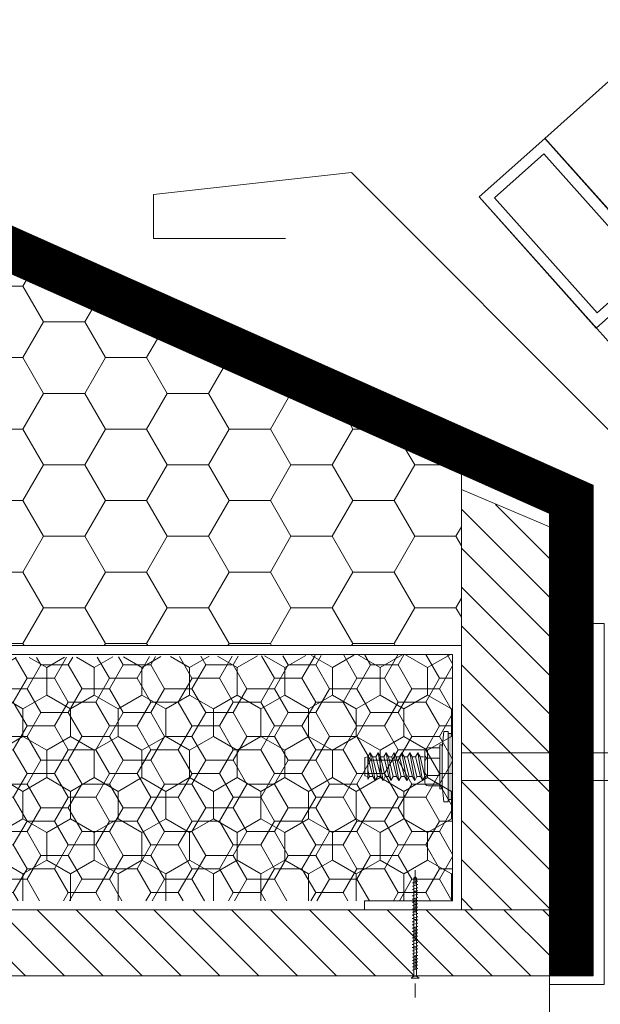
# Model space of a CAD drawing. Header units: millimetres. Extents: x -916886 to 3713765, y -2985421 to 1675785.
# Tile 65 of 656: x -42545 to -42413, y 75136 to 75360. Entities that reach past the tile are written whole.
import ezdxf

# ---------------------------------------------------------------- set-up
doc = ezdxf.new("R2010")
doc.units = ezdxf.units.MM
doc.linetypes.add('CARKOVANA', pattern=[5, 3, -2])
doc.linetypes.add('DASHDOT', pattern=[25.4, 12.7, -6.35, 0, -6.35])
doc.layers.add('_____detaily', color=1, linetype='Continuous')
for name, color, linetype, lineweight in [('A99_N_kce-pohl', 1, 'Continuous', 9), ('A99_N_kce-rez-sil', 6, 'Continuous', 18), ('A99_N_kce-rez-ten', 1, 'Continuous', 9), ('A99_N_kce-rez-ten @ 200 VP1', 1, 'Continuous', 9), ('A99_N_kce-rez-ten @ 200 VP10', 1, 'Continuous', 9), ('A99_N_kce-rez-ten @ 200 VP11', 1, 'Continuous', 9), ('A99_N_kce-rez-ten @ 200 VP12', 1, 'Continuous', 9), ('A99_N_kce-rez-ten @ 200 VP13', 1, 'Continuous', 9), ('A99_N_kce-rez-ten @ 200 VP14', 1, 'Continuous', 9), ('A99_N_kce-rez-ten @ 200 VP15', 1, 'Continuous', 9), ('A99_N_kce-rez-ten @ 200 VP16', 1, 'Continuous', 9), ('A99_N_kce-rez-ten @ 200 VP17', 1, 'Continuous', 9), ('A99_N_kce-rez-ten @ 200 VP18', 1, 'Continuous', 9), ('A99_N_kce-rez-ten @ 200 VP19', 1, 'Continuous', 9), ('A99_N_kce-rez-ten @ 200 VP2', 1, 'Continuous', 9), ('A99_N_kce-rez-ten @ 200 VP20', 1, 'Continuous', 9), ('A99_N_kce-rez-ten @ 200 VP21', 1, 'Continuous', 9), ('A99_N_kce-rez-ten @ 200 VP22', 1, 'Continuous', 9), ('A99_N_kce-rez-ten @ 200 VP23', 1, 'Continuous', 9), ('A99_N_kce-rez-ten @ 200 VP24', 1, 'Continuous', 9), ('A99_N_kce-rez-ten @ 200 VP25', 1, 'Continuous', 9), ('A99_N_kce-rez-ten @ 200 VP26', 1, 'Continuous', 9), ('A99_N_kce-rez-ten @ 200 VP27', 1, 'Continuous', 9), ('A99_N_kce-rez-ten @ 200 VP28', 1, 'Continuous', 9), ('A99_N_kce-rez-ten @ 200 VP29', 1, 'Continuous', 9), ('A99_N_kce-rez-ten @ 200 VP3', 1, 'Continuous', 9), ('A99_N_kce-rez-ten @ 200 VP30', 1, 'Continuous', 9), ('A99_N_kce-rez-ten @ 200 VP32', 1, 'Continuous', 9), ('A99_N_kce-rez-ten @ 200 VP33', 1, 'Continuous', 9), ('A99_N_kce-rez-ten @ 200 VP34', 1, 'Continuous', 9), ('A99_N_kce-rez-ten @ 200 VP35', 1, 'Continuous', 9), ('A99_N_kce-rez-ten @ 200 VP36', 1, 'Continuous', 9), ('A99_N_kce-rez-ten @ 200 VP37', 1, 'Continuous', 9), ('A99_N_kce-rez-ten @ 200 VP39', 1, 'Continuous', 9), ('A99_N_kce-rez-ten @ 200 VP4', 1, 'Continuous', 9), ('A99_N_kce-rez-ten @ 200 VP40', 1, 'Continuous', 9), ('A99_N_kce-rez-ten @ 200 VP41', 1, 'Continuous', 9), ('A99_N_kce-rez-ten @ 200 VP42', 1, 'Continuous', 9), ('A99_N_kce-rez-ten @ 200 VP43', 1, 'Continuous', 9), ('A99_N_kce-rez-ten @ 200 VP46', 1, 'Continuous', 9), ('A99_N_kce-rez-ten @ 200 VP47', 1, 'Continuous', 9), ('A99_N_kce-rez-ten @ 200 VP48', 1, 'Continuous', 9), ('A99_N_kce-rez-ten @ 200 VP49', 1, 'Continuous', 9), ('A99_N_kce-rez-ten @ 200 VP50', 1, 'Continuous', 9), ('A99_N_kce-rez-ten @ 200 VP51', 1, 'Continuous', 9), ('A99_N_kce-rez-ten @ 200 VP6', 1, 'Continuous', 9), ('A99_N_kce-rez-ten @ 200 VP7', 1, 'Continuous', 9), ('A99_N_kce-rez-ten @ 200 VP8', 1, 'Continuous', 9), ('A99_N_kce-rez-ten @ 200 VPModel', 1, 'Continuous', 9), ('A99_N_sraf', 252, 'Continuous', 0)]:
    doc.layers.add(name, color=color, linetype=linetype, lineweight=lineweight)
pattern_1 = [(270, (162135, 1144337.5), (5.41265875, -9.375), [6.25, -12.5]), (30, (162135, 1144337.5), (5.412658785, 9.37499998), [6.25, -12.5]), (330, (162135, 1144337.5), (10.825317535, -2e-08), [-12.5, 6.25])]
pattern_2 = [(180, (1144337.5, -162135), (-9.375, -5.41265875), [6.25, -12.5]), (300, (1144337.5, -162135), (9.37499998, -5.412658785), [6.25, -12.5]), (240, (1144337.5, -162135), (-2e-08, -10.825317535), [-12.5, 6.25])]
pattern_3 = [(1e-14, (-1144337.5, 162135), (9.375, 5.41265875), [6.25, -12.5]), (120, (-1144337.5, 162135), (-9.37499998, 5.412658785), [6.25, -12.5]), (60, (-1144337.5, 162135), (2e-08, 10.825317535), [-12.5, 6.25])]

# ---------------------------------------------------------------- blocks, each defined once
blk = doc.blocks.new('Befestiger_gross')
at = {"layer": '_____detaily', "linetype": 'Continuous', "lineweight": -2}
for p, q in [((0.53, 0.5), (0, 0)), ((0.53, 0.5), (0, 0)), ((0.53, -0.51), (0, 0)), ((0.53, -0.51), (0, 0)), ((2.14, 0.5), (0.53, 0.5)), ((2.14, 0.5), (0.53, 0.5)), ((0.57, 0.5), (0.56, 0.5)), ((0.56, 0.5), (0.56, 0.5)), ((0.57, 0.5), (0.56, 0.5)), ((0.56, 0.5), (0.56, 0.5)), ((1.67, -1.02), (2.31, 1.02)), ((2.31, 1.01), (2.14, 0.5)), ((2.31, 1.01), (2.46, 0.5)), ((2.31, 1.01), (2.46, 0.5)), ((3.33, 0.5), (2.46, 0.5)), ((3.33, 0.5), (2.46, 0.5)), ((2.86, -1.02), (3.49, 1.02)), ((3.49, 1.01), (3.33, 0.5)), ((3.49, 1.01), (3.65, 0.5)), ((3.49, 1.01), (3.65, 0.5)), ((4.52, 0.5), (3.65, 0.5)), ((4.52, 0.5), (3.65, 0.5)), ((4.04, -1.02), (4.68, 1.02)), ((4.52, 0.5), (4.68, 1.01)), ((4.68, 1.01), (4.83, 0.51)), ((4.68, 1.01), (4.83, 0.51)), ((5.69, 0.51), (4.83, 0.51)), ((5.69, 0.51), (4.83, 0.51)), ((5.22, -0.99), (5.86, 1.05)), ((5.69, 0.51), (5.86, 1.04)), ((5.86, 1.04), (6.02, 0.52)), ((5.86, 1.04), (6.02, 0.52)), ((6.88, 0.52), (6.02, 0.52)), ((6.02, 0.52), (6.02, 0.52)), ((6.88, 0.52), (6.02, 0.52)), ((6.02, 0.52), (6.02, 0.52)), ((6.41, -0.99), (7.05, 1.05)), ((6.88, 0.52), (7.05, 1.04)), ((7.05, 1.04), (7.2, 0.52)), ((7.05, 1.04), (7.2, 0.52)), ((8.07, 0.52), (7.2, 0.52)), ((8.07, 0.52), (7.2, 0.52)), ((7.59, -0.99), (8.23, 1.05)), ((8.07, 0.52), (8.23, 1.04)), ((8.23, 1.04), (8.39, 0.52)), ((8.23, 1.04), (8.39, 0.52)), ((9.26, 0.52), (8.39, 0.52)), ((9.26, 0.52), (8.39, 0.52)), ((8.78, -0.99), (9.42, 1.05)), ((9.26, 0.52), (9.42, 1.04)), ((9.42, 1.04), (9.58, 0.52)), ((9.42, 1.04), (9.58, 0.52)), ((10.46, 0.52), (9.58, 0.52)), ((10.46, 0.52), (9.58, 0.52)), ((9.98, -1.02), (10.62, 1.02)), ((10.62, 1.01), (10.46, 0.52)), ((10.62, 1.01), (10.77, 0.5)), ((10.62, 1.01), (10.77, 0.5)), ((11.64, 0.5), (10.77, 0.5)), ((11.64, 0.5), (10.77, 0.5)), ((11.16, -1.02), (11.8, 1.02)), ((11.8, 1.01), (11.64, 0.5)), ((11.8, 1.01), (11.96, 0.5)), ((11.8, 1.01), (11.96, 0.5)), ((12.83, 0.5), (11.96, 0.5)), ((12.83, 0.5), (11.96, 0.5)), ((12.35, -1.02), (12.99, 1.02)), ((12.99, 1.01), (12.83, 0.5)), ((12.99, 1.01), (13.14, 0.51)), ((12.99, 1.01), (13.14, 0.51)), ((14, 0.51), (13.14, 0.51)), ((14, 0.51), (13.14, 0.51)), ((13.53, -0.99), (14.17, 1.05)), ((14.17, 1.04), (14, 0.51)), ((14.17, 1.04), (14.32, 0.52)), ((14.17, 1.04), (14.32, 0.52)), ((15.19, 0.52), (14.32, 0.52)), ((14.32, 0.52), (14.32, 0.52)), ((15.19, 0.52), (14.32, 0.52)), ((14.32, 0.52), (14.32, 0.52)), ((14.72, -0.99), (15.36, 1.05)), ((15.36, 1.04), (15.19, 0.52)), ((15.36, 1.04), (15.51, 0.52)), ((15.36, 1.04), (15.51, 0.52)), ((16.38, 0.52), (15.51, 0.52)), ((16.38, 0.52), (15.51, 0.52)), ((15.9, -0.99), (16.54, 1.05)), ((16.54, 1.04), (16.38, 0.52)), ((16.54, 1.04), (16.7, 0.52)), ((16.54, 1.04), (16.7, 0.52)), ((17.57, 0.52), (16.7, 0.52)), ((17.57, 0.52), (16.7, 0.52)), ((17.09, -0.99), (17.73, 1.05)), ((17.73, 1.04), (17.57, 0.52)), ((17.73, 1.04), (17.89, 0.52)), ((17.73, 1.04), (17.89, 0.52)), ((18.75, 0.52), (17.89, 0.52)), ((18.75, 0.52), (17.89, 0.52)), ((18.28, -0.99), (18.92, 1.05)), ((18.92, 1.04), (18.75, 0.52)), ((18.92, 1.04), (19.07, 0.54)), ((18.92, 1.04), (19.07, 0.54)), ((19.95, 0.54), (19.07, 0.54)), ((19.95, 0.54), (19.07, 0.54)), ((19.47, -0.98), (20.11, 1.06)), ((20.11, 1.05), (19.95, 0.54)), ((20.11, 1.05), (20.27, 0.54)), ((20.11, 1.05), (20.27, 0.54)), ((21.14, 0.54), (20.27, 0.54)), ((20.27, 0.54), (20.27, 0.54)), ((21.14, 0.54), (20.27, 0.54)), ((20.27, 0.54), (20.27, 0.54)), ((20.66, -0.98), (21.3, 1.06)), ((21.3, 1.05), (21.14, 0.54)), ((21.3, 1.05), (21.46, 0.54)), ((21.3, 1.05), (21.46, 0.54)), ((22.32, 0.54), (21.46, 0.54)), ((22.32, 0.54), (21.46, 0.54)), ((21.85, -0.98), (22.49, 1.06)), ((22.49, 1.05), (22.32, 0.54)), ((22.49, 1.05), (22.64, 0.54)), ((22.49, 1.05), (22.64, 0.54)), ((23.51, 0.54), (22.64, 0.54)), ((23.51, 0.54), (22.64, 0.54)), ((23.04, -0.98), (23.67, 1.06)), ((23.67, 1.05), (23.51, 0.54)), ((23.67, 1.05), (23.83, 0.54)), ((23.67, 1.05), (23.83, 0.54)), ((24.7, 0.54), (23.83, 0.54)), ((24.7, 0.54), (23.83, 0.54)), ((24.22, -0.98), (24.86, 1.06)), ((24.86, 1.05), (24.7, 0.54)), ((24.86, 1.05), (25.02, 0.54)), ((24.86, 1.05), (25.02, 0.54)), ((25.88, 0.54), (25.02, 0.54)), ((25.88, 0.54), (25.02, 0.54)), ((25.41, -0.99), (26.05, 1.06)), ((26.05, 1.05), (25.88, 0.54)), ((26.05, 1.05), (26.2, 0.54)), ((26.05, 1.05), (26.2, 0.54)), ((27.04, 0.54), (26.2, 0.54)), ((27.04, 0.54), (26.2, 0.54)), ((26.55, -1.02), (27.19, 1.03)), ((27.19, 1.02), (27.04, 0.54)), ((27.19, 1.02), (27.34, 0.5)), ((27.19, 1.02), (27.34, 0.5)), ((28.21, 0.5), (27.34, 0.5)), ((28.21, 0.5), (27.34, 0.5)), ((27.74, -1.02), (28.38, 1.03)), ((28.38, 1.02), (28.21, 0.5)), ((28.38, 1.02), (28.53, 0.5)), ((28.38, 1.02), (28.53, 0.5)), ((29.4, 0.5), (28.53, 0.5)), ((28.53, 0.5), (28.53, 0.5)), ((29.4, 0.5), (28.53, 0.5)), ((28.53, 0.5), (28.53, 0.5)), ((28.92, -1.02), (29.56, 1.03)), ((29.56, 1.02), (29.4, 0.5)), ((29.56, 1.02), (29.72, 0.5)), ((29.56, 1.02), (29.72, 0.5)), ((30.59, 0.5), (29.72, 0.5)), ((30.59, 0.5), (29.72, 0.5)), ((30.11, -1.02), (30.75, 1.03)), ((30.75, 1.02), (30.59, 0.5)), ((30.75, 1.02), (30.91, 0.5)), ((30.75, 1.02), (30.91, 0.5)), ((31.77, 0.5), (30.91, 0.5)), ((31.77, 0.5), (30.91, 0.5)), ((31.3, -1.02), (31.94, 1.03)), ((31.94, 1.02), (31.77, 0.5)), ((31.94, 1.02), (32.09, 0.5)), ((31.94, 1.02), (32.09, 0.5)), ((32.96, 0.5), (32.09, 0.5)), ((32.96, 0.5), (32.09, 0.5)), ((32.49, -1.02), (33.12, 1.03)), ((33.12, 1.02), (32.96, 0.5)), ((33.12, 1.02), (33.28, 0.5)), ((33.12, 1.02), (33.28, 0.5)), ((34.15, 0.5), (33.28, 0.5)), ((34.15, 0.5), (33.28, 0.5)), ((33.67, -1.02), (34.31, 1.03)), ((34.31, 1.02), (34.15, 0.5)), ((34.31, 1.02), (34.47, 0.5)), ((34.31, 1.02), (34.47, 0.5)), ((36.49, 0.5), (34.47, 0.5)), ((36.49, 0.5), (34.47, 0.5)), ((36.49, 0.5), (37.27, 1.44)), ((36.49, 0.5), (37.27, 1.44)), ((37.27, -1.44), (37.27, 1.44)), ((37.27, -1.44), (37.27, 1.44)), ((1.51, -0.51), (0.53, -0.51)), ((1.51, -0.51), (0.53, -0.51)), ((1.51, -0.51), (1.67, -1.02)), ((1.51, -0.51), (1.67, -1.02)), ((1.67, -1.02), (1.83, -0.51)), ((2.7, -0.51), (1.83, -0.51)), ((2.7, -0.51), (1.83, -0.51)), ((2.7, -0.51), (2.85, -1.02)), ((2.7, -0.51), (2.85, -1.02)), ((2.85, -1.02), (3.01, -0.51)), ((3.89, -0.51), (3.01, -0.51)), ((3.89, -0.51), (3.01, -0.51)), ((3.89, -0.51), (4.04, -1.02)), ((3.89, -0.51), (4.04, -1.02)), ((4.21, -0.49), (4.04, -1.02)), ((5.06, -0.49), (4.21, -0.49)), ((5.06, -0.49), (4.21, -0.49)), ((5.06, -0.49), (5.22, -0.99)), ((5.06, -0.49), (5.22, -0.99)), ((5.38, -0.49), (5.22, -0.99)), ((6.25, -0.49), (5.38, -0.49)), ((6.25, -0.49), (5.38, -0.49)), ((6.25, -0.49), (6.4, -0.99)), ((6.25, -0.49), (6.4, -0.99)), ((6.57, -0.49), (6.4, -0.99)), ((7.44, -0.49), (6.57, -0.49)), ((7.44, -0.49), (6.57, -0.49)), ((7.44, -0.49), (7.59, -0.99)), ((7.44, -0.49), (7.59, -0.99)), ((7.75, -0.49), (7.59, -0.99)), ((8.63, -0.49), (7.75, -0.49)), ((8.63, -0.49), (7.75, -0.49)), ((8.63, -0.49), (8.78, -0.99)), ((8.63, -0.49), (8.78, -0.99)), ((8.94, -0.49), (8.78, -0.99)), ((9.81, -0.49), (8.94, -0.49)), ((9.81, -0.49), (8.94, -0.49)), ((9.81, -0.49), (9.97, -1.02)), ((9.81, -0.49), (9.97, -1.02)), ((10.14, -0.51), (9.97, -1.02)), ((11.01, -0.51), (10.14, -0.51)), ((11.01, -0.51), (10.14, -0.51)), ((11.01, -0.51), (11.16, -1.02)), ((11.01, -0.51), (11.16, -1.02)), ((11.32, -0.51), (11.16, -1.02)), ((12.19, -0.51), (11.32, -0.51)), ((12.19, -0.51), (11.32, -0.51)), ((12.19, -0.51), (12.35, -1.02)), ((12.19, -0.51), (12.35, -1.02)), ((12.54, -0.49), (12.35, -1.02)), ((13.37, -0.49), (12.54, -0.49)), ((13.37, -0.49), (12.54, -0.49)), ((13.37, -0.49), (13.53, -0.99)), ((13.37, -0.49), (13.53, -0.99)), ((13.69, -0.49), (13.53, -0.99)), ((14.56, -0.49), (13.69, -0.49)), ((14.56, -0.49), (13.69, -0.49)), ((14.56, -0.49), (14.71, -0.99)), ((14.56, -0.49), (14.71, -0.99)), ((14.88, -0.49), (14.71, -0.99)), ((15.75, -0.49), (14.88, -0.49)), ((15.75, -0.49), (14.88, -0.49)), ((15.75, -0.49), (15.9, -0.99)), ((15.75, -0.49), (15.9, -0.99)), ((16.06, -0.49), (15.9, -0.99)), ((16.93, -0.49), (16.06, -0.49)), ((16.93, -0.49), (16.06, -0.49)), ((16.93, -0.49), (17.09, -0.99)), ((16.93, -0.49), (17.09, -0.99)), ((17.25, -0.49), (17.09, -0.99)), ((18.12, -0.49), (17.25, -0.49)), ((18.12, -0.49), (17.25, -0.49)), ((18.12, -0.49), (18.28, -0.99)), ((18.12, -0.49), (18.28, -0.99)), ((18.44, -0.47), (18.28, -0.99)), ((19.32, -0.47), (18.44, -0.47)), ((19.32, -0.47), (18.44, -0.47)), ((19.32, -0.47), (19.47, -0.98)), ((19.32, -0.47), (19.47, -0.98)), ((19.63, -0.47), (19.47, -0.98)), ((20.5, -0.47), (19.63, -0.47)), ((20.5, -0.47), (19.63, -0.47)), ((20.5, -0.47), (20.66, -0.98)), ((20.5, -0.47), (20.66, -0.98)), ((20.82, -0.47), (20.66, -0.98)), ((21.69, -0.47), (20.82, -0.47)), ((21.69, -0.47), (20.82, -0.47)), ((21.69, -0.47), (21.85, -0.98)), ((21.69, -0.47), (21.85, -0.98)), ((22.01, -0.47), (21.85, -0.98)), ((22.88, -0.47), (22.01, -0.47)), ((22.88, -0.47), (22.01, -0.47)), ((22.88, -0.47), (23.03, -0.98)), ((22.88, -0.47), (23.03, -0.98)), ((23.19, -0.47), (23.03, -0.98)), ((24.07, -0.47), (23.19, -0.47)), ((24.07, -0.47), (23.19, -0.47)), ((24.07, -0.47), (24.22, -0.98)), ((24.07, -0.47), (24.22, -0.98)), ((24.38, -0.47), (24.22, -0.98)), ((25.25, -0.47), (24.38, -0.47)), ((25.25, -0.47), (24.38, -0.47)), ((25.25, -0.47), (25.41, -0.98)), ((25.25, -0.47), (25.41, -0.98)), ((25.56, -0.51), (25.41, -0.98)), ((26.39, -0.51), (25.56, -0.51)), ((26.39, -0.51), (25.56, -0.51)), ((26.39, -0.51), (26.55, -1.01)), ((26.39, -0.51), (26.55, -1.01)), ((26.71, -0.51), (26.55, -1.01)), ((27.58, -0.51), (26.71, -0.51)), ((27.58, -0.51), (26.71, -0.51)), ((27.58, -0.51), (27.73, -1.01)), ((27.58, -0.51), (27.73, -1.01)), ((27.9, -0.51), (27.73, -1.01)), ((28.77, -0.51), (27.9, -0.51)), ((28.77, -0.51), (27.9, -0.51)), ((28.77, -0.51), (28.92, -1.01)), ((28.77, -0.51), (28.92, -1.01)), ((29.08, -0.51), (28.92, -1.01)), ((29.95, -0.51), (29.08, -0.51)), ((29.95, -0.51), (29.08, -0.51)), ((29.95, -0.51), (30.11, -1.02)), ((29.95, -0.51), (30.11, -1.02)), ((30.27, -0.51), (30.11, -1.02)), ((31.14, -0.51), (30.27, -0.51)), ((31.14, -0.51), (30.27, -0.51)), ((31.14, -0.51), (31.3, -1.02)), ((31.14, -0.51), (31.3, -1.02)), ((31.46, -0.51), (31.3, -1.02)), ((32.33, -0.51), (31.46, -0.51)), ((32.33, -0.51), (31.46, -0.51)), ((32.33, -0.51), (32.49, -1.02)), ((32.33, -0.51), (32.49, -1.02)), ((32.64, -0.51), (32.49, -1.02)), ((33.52, -0.51), (32.64, -0.51)), ((33.52, -0.51), (32.64, -0.51)), ((33.52, -0.51), (33.67, -1.02)), ((33.52, -0.51), (33.67, -1.02)), ((33.83, -0.5), (33.67, -1.02)), ((36.51, -0.5), (33.83, -0.5)), ((36.51, -0.5), (33.83, -0.5)), ((36.51, -0.5), (37.27, -1.44)), ((36.51, -0.5), (37.27, -1.44))]:
    blk.add_line(p, q, dxfattribs=at)
blk = doc.blocks.new('*U5668')
at = {"layer": 'A99_N_kce-rez-ten @ 200 VP1', "linetype": 'Continuous', "lineweight": 0}
h = blk.add_hatch(dxfattribs=at)
h.set_pattern_fill('HONEY', scale=0.25, angle=180, style=2)
h.set_pattern_definition(pattern_1)
h.paths.add_polyline_path([(-42447, 75215.5), (-42583, 75214.5), (-42583, 75159.5), (-42447, 75159.5)])
at = {"layer": 'A99_N_kce-rez-ten @ 200 VP10', "linetype": 'Continuous', "lineweight": 0}
h = blk.add_hatch(dxfattribs=at)
h.set_pattern_fill('HONEY', scale=0.25, angle=180, style=2)
h.set_pattern_definition(pattern_1)
h.paths.add_polyline_path([(-42447, 75215.5), (-42583, 75214.5), (-42583, 75159.5), (-42447, 75159.5)])
at = {"layer": 'A99_N_kce-rez-ten @ 200 VP11', "linetype": 'Continuous', "lineweight": 0}
h = blk.add_hatch(dxfattribs=at)
h.set_pattern_fill('HONEY', scale=0.25, angle=180, style=2)
h.set_pattern_definition(pattern_1)
h.paths.add_polyline_path([(-42447, 75215.5), (-42583, 75214.5), (-42583, 75159.5), (-42447, 75159.5)])
at = {"layer": 'A99_N_kce-rez-ten @ 200 VP12', "linetype": 'Continuous', "lineweight": 0}
h = blk.add_hatch(dxfattribs=at)
h.set_pattern_fill('HONEY', scale=0.25, angle=180, style=2)
h.set_pattern_definition(pattern_1)
h.paths.add_polyline_path([(-42447, 75215.5), (-42583, 75214.5), (-42583, 75159.5), (-42447, 75159.5)])
at = {"layer": 'A99_N_kce-rez-ten @ 200 VP13', "linetype": 'Continuous', "lineweight": 0}
h = blk.add_hatch(dxfattribs=at)
h.set_pattern_fill('HONEY', scale=0.25, angle=180, style=2)
h.set_pattern_definition(pattern_2)
h.paths.add_polyline_path([(-42447, 75215.5), (-42583, 75214.5), (-42583, 75159.5), (-42447, 75159.5)])
at = {"layer": 'A99_N_kce-rez-ten @ 200 VP14', "linetype": 'Continuous', "lineweight": 0}
h = blk.add_hatch(dxfattribs=at)
h.set_pattern_fill('HONEY', scale=0.25, angle=180, style=2)
h.set_pattern_definition(pattern_1)
h.paths.add_polyline_path([(-42447, 75215.5), (-42583, 75214.5), (-42583, 75159.5), (-42447, 75159.5)])
at = {"layer": 'A99_N_kce-rez-ten @ 200 VP15', "linetype": 'Continuous', "lineweight": 0}
h = blk.add_hatch(dxfattribs=at)
h.set_pattern_fill('HONEY', scale=0.25, angle=180, style=2)
h.set_pattern_definition(pattern_1)
h.paths.add_polyline_path([(-42447, 75215.5), (-42583, 75214.5), (-42583, 75159.5), (-42447, 75159.5)])
at = {"layer": 'A99_N_kce-rez-ten @ 200 VP16', "linetype": 'Continuous', "lineweight": 0}
h = blk.add_hatch(dxfattribs=at)
h.set_pattern_fill('HONEY', scale=0.25, angle=180, style=2)
h.set_pattern_definition(pattern_2)
h.paths.add_polyline_path([(-42447, 75215.5), (-42583, 75214.5), (-42583, 75159.5), (-42447, 75159.5)])
at = {"layer": 'A99_N_kce-rez-ten @ 200 VP17', "linetype": 'Continuous', "lineweight": 0}
h = blk.add_hatch(dxfattribs=at)
h.set_pattern_fill('HONEY', scale=0.25, angle=180, style=2)
h.set_pattern_definition(pattern_1)
h.paths.add_polyline_path([(-42447, 75215.5), (-42583, 75214.5), (-42583, 75159.5), (-42447, 75159.5)])
at = {"layer": 'A99_N_kce-rez-ten @ 200 VP18', "linetype": 'Continuous', "lineweight": 0}
h = blk.add_hatch(dxfattribs=at)
h.set_pattern_fill('HONEY', scale=0.25, angle=180, style=2)
h.set_pattern_definition(pattern_3)
h.paths.add_polyline_path([(-42447, 75215.5), (-42583, 75214.5), (-42583, 75159.5), (-42447, 75159.5)])
at = {"layer": 'A99_N_kce-rez-ten @ 200 VP19', "linetype": 'Continuous', "lineweight": 0}
h = blk.add_hatch(dxfattribs=at)
h.set_pattern_fill('HONEY', scale=0.25, angle=180, style=2)
h.set_pattern_definition(pattern_2)
h.paths.add_polyline_path([(-42447, 75215.5), (-42583, 75214.5), (-42583, 75159.5), (-42447, 75159.5)])
at = {"layer": 'A99_N_kce-rez-ten @ 200 VP2', "linetype": 'Continuous', "lineweight": 0}
h = blk.add_hatch(dxfattribs=at)
h.set_pattern_fill('HONEY', scale=0.25, angle=180, style=2)
h.set_pattern_definition(pattern_1)
h.paths.add_polyline_path([(-42447, 75215.5), (-42583, 75214.5), (-42583, 75159.5), (-42447, 75159.5)])
at = {"layer": 'A99_N_kce-rez-ten @ 200 VP20', "linetype": 'Continuous', "lineweight": 0}
h = blk.add_hatch(dxfattribs=at)
h.set_pattern_fill('HONEY', scale=0.25, angle=180, style=2)
h.set_pattern_definition(pattern_1)
h.paths.add_polyline_path([(-42447, 75215.5), (-42583, 75214.5), (-42583, 75159.5), (-42447, 75159.5)])
at = {"layer": 'A99_N_kce-rez-ten @ 200 VP21', "linetype": 'Continuous', "lineweight": 0}
h = blk.add_hatch(dxfattribs=at)
h.set_pattern_fill('HONEY', scale=0.25, angle=180, style=2)
h.set_pattern_definition(pattern_1)
h.paths.add_polyline_path([(-42447, 75215.5), (-42583, 75214.5), (-42583, 75159.5), (-42447, 75159.5)])
at = {"layer": 'A99_N_kce-rez-ten @ 200 VP22', "linetype": 'Continuous', "lineweight": 0}
h = blk.add_hatch(dxfattribs=at)
h.set_pattern_fill('HONEY', scale=0.25, angle=180, style=2)
h.set_pattern_definition(pattern_3)
h.paths.add_polyline_path([(-42447, 75215.5), (-42583, 75214.5), (-42583, 75159.5), (-42447, 75159.5)])
at = {"layer": 'A99_N_kce-rez-ten @ 200 VP23', "linetype": 'Continuous', "lineweight": 0}
h = blk.add_hatch(dxfattribs=at)
h.set_pattern_fill('HONEY', scale=0.25, angle=180, style=2)
h.set_pattern_definition(pattern_2)
h.paths.add_polyline_path([(-42447, 75215.5), (-42583, 75214.5), (-42583, 75159.5), (-42447, 75159.5)])
at = {"layer": 'A99_N_kce-rez-ten @ 200 VP24', "linetype": 'Continuous', "lineweight": 0}
h = blk.add_hatch(dxfattribs=at)
h.set_pattern_fill('HONEY', scale=0.25, angle=180, style=2)
h.set_pattern_definition(pattern_1)
h.paths.add_polyline_path([(-42447, 75215.5), (-42583, 75214.5), (-42583, 75159.5), (-42447, 75159.5)])
at = {"layer": 'A99_N_kce-rez-ten @ 200 VP25', "linetype": 'Continuous', "lineweight": 0}
h = blk.add_hatch(dxfattribs=at)
h.set_pattern_fill('HONEY', scale=0.25, angle=180, style=2)
h.set_pattern_definition(pattern_1)
h.paths.add_polyline_path([(-42447, 75215.5), (-42583, 75214.5), (-42583, 75159.5), (-42447, 75159.5)])
at = {"layer": 'A99_N_kce-rez-ten @ 200 VP26', "linetype": 'Continuous', "lineweight": 0}
h = blk.add_hatch(dxfattribs=at)
h.set_pattern_fill('HONEY', scale=0.25, angle=180, style=2)
h.set_pattern_definition(pattern_1)
h.paths.add_polyline_path([(-42447, 75215.5), (-42583, 75214.5), (-42583, 75159.5), (-42447, 75159.5)])
at = {"layer": 'A99_N_kce-rez-ten @ 200 VP27', "linetype": 'Continuous', "lineweight": 0}
h = blk.add_hatch(dxfattribs=at)
h.set_pattern_fill('HONEY', scale=0.25, angle=180, style=2)
h.set_pattern_definition(pattern_3)
h.paths.add_polyline_path([(-42447, 75215.5), (-42583, 75214.5), (-42583, 75159.5), (-42447, 75159.5)])
at = {"layer": 'A99_N_kce-rez-ten @ 200 VP28', "linetype": 'Continuous', "lineweight": 0}
h = blk.add_hatch(dxfattribs=at)
h.set_pattern_fill('HONEY', scale=0.25, angle=180, style=2)
h.set_pattern_definition(pattern_1)
h.paths.add_polyline_path([(-42447, 75215.5), (-42583, 75214.5), (-42583, 75159.5), (-42447, 75159.5)])
at = {"layer": 'A99_N_kce-rez-ten @ 200 VP29', "linetype": 'Continuous', "lineweight": 0}
h = blk.add_hatch(dxfattribs=at)
h.set_pattern_fill('HONEY', scale=0.25, angle=180, style=2)
h.set_pattern_definition(pattern_1)
h.paths.add_polyline_path([(-42447, 75215.5), (-42583, 75214.5), (-42583, 75159.5), (-42447, 75159.5)])
at = {"layer": 'A99_N_kce-rez-ten @ 200 VP3', "linetype": 'Continuous', "lineweight": 0}
h = blk.add_hatch(dxfattribs=at)
h.set_pattern_fill('HONEY', scale=0.25, angle=180, style=2)
h.set_pattern_definition(pattern_1)
h.paths.add_polyline_path([(-42447, 75215.5), (-42583, 75214.5), (-42583, 75159.5), (-42447, 75159.5)])
at = {"layer": 'A99_N_kce-rez-ten @ 200 VP30', "linetype": 'Continuous', "lineweight": 0}
h = blk.add_hatch(dxfattribs=at)
h.set_pattern_fill('HONEY', scale=0.25, angle=180, style=2)
h.set_pattern_definition(pattern_1)
h.paths.add_polyline_path([(-42447, 75215.5), (-42583, 75214.5), (-42583, 75159.5), (-42447, 75159.5)])
at = {"layer": 'A99_N_kce-rez-ten @ 200 VP32', "linetype": 'Continuous', "lineweight": 0}
h = blk.add_hatch(dxfattribs=at)
h.set_pattern_fill('HONEY', scale=0.25, angle=180, style=2)
h.set_pattern_definition(pattern_1)
h.paths.add_polyline_path([(-42447, 75215.5), (-42583, 75214.5), (-42583, 75159.5), (-42447, 75159.5)])
at = {"layer": 'A99_N_kce-rez-ten @ 200 VP33', "linetype": 'Continuous', "lineweight": 0}
h = blk.add_hatch(dxfattribs=at)
h.set_pattern_fill('HONEY', scale=0.25, angle=180, style=2)
h.set_pattern_definition(pattern_1)
h.paths.add_polyline_path([(-42447, 75215.5), (-42583, 75214.5), (-42583, 75159.5), (-42447, 75159.5)])
at = {"layer": 'A99_N_kce-rez-ten @ 200 VP34', "linetype": 'Continuous', "lineweight": 0}
h = blk.add_hatch(dxfattribs=at)
h.set_pattern_fill('HONEY', scale=0.25, angle=180, style=2)
h.set_pattern_definition(pattern_1)
h.paths.add_polyline_path([(-42447, 75215.5), (-42583, 75214.5), (-42583, 75159.5), (-42447, 75159.5)])
at = {"layer": 'A99_N_kce-rez-ten @ 200 VP35', "linetype": 'Continuous', "lineweight": 0}
h = blk.add_hatch(dxfattribs=at)
h.set_pattern_fill('HONEY', scale=0.25, angle=180, style=2)
h.set_pattern_definition(pattern_1)
h.paths.add_polyline_path([(-42447, 75215.5), (-42583, 75214.5), (-42583, 75159.5), (-42447, 75159.5)])
at = {"layer": 'A99_N_kce-rez-ten @ 200 VP36', "linetype": 'Continuous', "lineweight": 0}
h = blk.add_hatch(dxfattribs=at)
h.set_pattern_fill('HONEY', scale=0.25, angle=180, style=2)
h.set_pattern_definition(pattern_1)
h.paths.add_polyline_path([(-42447, 75215.5), (-42583, 75214.5), (-42583, 75159.5), (-42447, 75159.5)])
at = {"layer": 'A99_N_kce-rez-ten @ 200 VP37', "linetype": 'Continuous', "lineweight": 0}
h = blk.add_hatch(dxfattribs=at)
h.set_pattern_fill('HONEY', scale=0.25, angle=180, style=2)
h.set_pattern_definition(pattern_1)
h.paths.add_polyline_path([(-42447, 75215.5), (-42583, 75214.5), (-42583, 75159.5), (-42447, 75159.5)])
at = {"layer": 'A99_N_kce-rez-ten @ 200 VP39', "linetype": 'Continuous', "lineweight": 0}
h = blk.add_hatch(dxfattribs=at)
h.set_pattern_fill('HONEY', scale=0.25, angle=180, style=2)
h.set_pattern_definition(pattern_1)
h.paths.add_polyline_path([(-42447, 75215.5), (-42583, 75214.5), (-42583, 75159.5), (-42447, 75159.5)])
at = {"layer": 'A99_N_kce-rez-ten @ 200 VP4', "linetype": 'Continuous', "lineweight": 0}
h = blk.add_hatch(dxfattribs=at)
h.set_pattern_fill('HONEY', scale=0.25, angle=180, style=2)
h.set_pattern_definition(pattern_1)
h.paths.add_polyline_path([(-42447, 75215.5), (-42583, 75214.5), (-42583, 75159.5), (-42447, 75159.5)])
at = {"layer": 'A99_N_kce-rez-ten @ 200 VP40', "linetype": 'Continuous', "lineweight": 0}
h = blk.add_hatch(dxfattribs=at)
h.set_pattern_fill('HONEY', scale=0.25, angle=180, style=2)
h.set_pattern_definition(pattern_1)
h.paths.add_polyline_path([(-42447, 75215.5), (-42583, 75214.5), (-42583, 75159.5), (-42447, 75159.5)])
at = {"layer": 'A99_N_kce-rez-ten @ 200 VP41', "linetype": 'Continuous', "lineweight": 0}
h = blk.add_hatch(dxfattribs=at)
h.set_pattern_fill('HONEY', scale=0.25, angle=180, style=2)
h.set_pattern_definition(pattern_1)
h.paths.add_polyline_path([(-42447, 75215.5), (-42583, 75214.5), (-42583, 75159.5), (-42447, 75159.5)])
at = {"layer": 'A99_N_kce-rez-ten @ 200 VP42', "linetype": 'Continuous', "lineweight": 0}
h = blk.add_hatch(dxfattribs=at)
h.set_pattern_fill('HONEY', scale=0.25, angle=180, style=2)
h.set_pattern_definition(pattern_1)
h.paths.add_polyline_path([(-42447, 75215.5), (-42583, 75214.5), (-42583, 75159.5), (-42447, 75159.5)])
at = {"layer": 'A99_N_kce-rez-ten @ 200 VP43', "linetype": 'Continuous', "lineweight": 0}
h = blk.add_hatch(dxfattribs=at)
h.set_pattern_fill('HONEY', scale=0.25, angle=180, style=2)
h.set_pattern_definition([(180, (1144337.5, -162135), (-9.375, -5.41265875), [6.25, -12.5]), (300, (1144337.5, -162135), (9.37499998, -5.412658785), [6.25, -12.5]), (240, (1144337.5, -162135), (-2e-08, -10.825317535), [-12.5, 6.25])])
h.paths.add_polyline_path([(-42447, 75215.5), (-42583, 75214.5), (-42583, 75159.5), (-42447, 75159.5)])
at = {"layer": 'A99_N_kce-rez-ten @ 200 VP46', "linetype": 'Continuous', "lineweight": 0}
h = blk.add_hatch(dxfattribs=at)
h.set_pattern_fill('HONEY', scale=0.25, angle=180, style=2)
h.set_pattern_definition(pattern_1)
h.paths.add_polyline_path([(-42447, 75215.5), (-42583, 75214.5), (-42583, 75159.5), (-42447, 75159.5)])
at = {"layer": 'A99_N_kce-rez-ten @ 200 VP47', "linetype": 'Continuous', "lineweight": 0}
h = blk.add_hatch(dxfattribs=at)
h.set_pattern_fill('HONEY', scale=0.25, angle=180, style=2)
h.set_pattern_definition(pattern_1)
h.paths.add_polyline_path([(-42447, 75215.5), (-42583, 75214.5), (-42583, 75159.5), (-42447, 75159.5)])
at = {"layer": 'A99_N_kce-rez-ten @ 200 VP48', "linetype": 'Continuous', "lineweight": 0}
h = blk.add_hatch(dxfattribs=at)
h.set_pattern_fill('HONEY', scale=0.25, angle=180, style=2)
h.set_pattern_definition(pattern_3)
h.paths.add_polyline_path([(-42447, 75215.5), (-42583, 75214.5), (-42583, 75159.5), (-42447, 75159.5)])
at = {"layer": 'A99_N_kce-rez-ten @ 200 VP49', "linetype": 'Continuous', "lineweight": 0}
h = blk.add_hatch(dxfattribs=at)
h.set_pattern_fill('HONEY', scale=0.25, angle=180, style=2)
h.set_pattern_definition(pattern_1)
h.paths.add_polyline_path([(-42447, 75215.5), (-42583, 75214.5), (-42583, 75159.5), (-42447, 75159.5)])
at = {"layer": 'A99_N_kce-rez-ten @ 200 VP50', "linetype": 'Continuous', "lineweight": 0}
h = blk.add_hatch(dxfattribs=at)
h.set_pattern_fill('HONEY', scale=0.25, angle=180, style=2)
h.set_pattern_definition(pattern_1)
h.paths.add_polyline_path([(-42447, 75215.5), (-42583, 75214.5), (-42583, 75159.5), (-42447, 75159.5)])
at = {"layer": 'A99_N_kce-rez-ten @ 200 VP51', "linetype": 'Continuous', "lineweight": 0}
h = blk.add_hatch(dxfattribs=at)
h.set_pattern_fill('HONEY', scale=0.25, angle=180, style=2)
h.set_pattern_definition(pattern_1)
h.paths.add_polyline_path([(-42447, 75215.5), (-42583, 75214.5), (-42583, 75159.5), (-42447, 75159.5)])
at = {"layer": 'A99_N_kce-rez-ten @ 200 VP6', "linetype": 'Continuous', "lineweight": 0}
h = blk.add_hatch(dxfattribs=at)
h.set_pattern_fill('HONEY', scale=0.25, angle=180, style=2)
h.set_pattern_definition(pattern_1)
h.paths.add_polyline_path([(-42447, 75215.5), (-42583, 75214.5), (-42583, 75159.5), (-42447, 75159.5)])
at = {"layer": 'A99_N_kce-rez-ten @ 200 VP7', "linetype": 'Continuous', "lineweight": 0}
h = blk.add_hatch(dxfattribs=at)
h.set_pattern_fill('HONEY', scale=0.25, angle=180, style=2)
h.set_pattern_definition(pattern_1)
h.paths.add_polyline_path([(-42447, 75215.5), (-42583, 75214.5), (-42583, 75159.5), (-42447, 75159.5)])
at = {"layer": 'A99_N_kce-rez-ten @ 200 VP8', "linetype": 'Continuous', "lineweight": 0}
h = blk.add_hatch(dxfattribs=at)
h.set_pattern_fill('HONEY', scale=0.25, angle=180, style=2)
h.set_pattern_definition(pattern_1)
h.paths.add_polyline_path([(-42447, 75215.5), (-42583, 75214.5), (-42583, 75159.5), (-42447, 75159.5)])
at = {"layer": 'A99_N_kce-rez-ten @ 200 VPModel', "linetype": 'Continuous', "lineweight": 0}
h = blk.add_hatch(dxfattribs=at)
h.set_pattern_fill('HONEY', scale=0.25, angle=180, style=2)
h.set_pattern_definition([(270, (162135, 1144337.5), (5.41265875, -9.375), [6.25, -12.5]), (30, (162135, 1144337.5), (5.412658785, 9.37499998), [6.25, -12.5]), (330, (162135, 1144337.5), (10.825317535, -2e-08), [-12.5, 6.25])])
h.paths.add_polyline_path([(-42447, 75215.5), (-42583, 75214.5), (-42583, 75159.5), (-42447, 75159.5)])

msp = doc.modelspace()

# ---------------------------------------------------------------- hatches: boundary and pattern name
at = {"layer": 'A99_N_kce-rez-ten', "lineweight": 0, "transparency": 33554562}
h = msp.add_hatch(dxfattribs=at)
h.set_pattern_fill('ANSI31', scale=50, angle=180)
h.set_pattern_definition([(315, (-47005, 128307.1666), (4.4194174, 4.4194174), [])])
h.paths.add_polyline_path([(-42445, 75252.5), (-42445, 75157.5), (-42425, 75157.5), (-42425, 75245)])
at = {"layer": 'A99_N_kce-rez-ten', "lineweight": 0}
msp.add_hatch(color=7, dxfattribs=at).paths.add_polyline_path([(-42448, 75182.5), (-42448, 75197.5), (-42447, 75197.5), (-42447, 75182.5)])
at = {"layer": 'A99_N_kce-rez-ten', "lineweight": 0, "transparency": 33554562}
h = msp.add_hatch(dxfattribs=at)
h.set_pattern_fill('ANSI31', scale=50, angle=180)
h.set_pattern_definition([(315, (-47005, 128234.6666), (4.4194174, 4.4194174), [])])
h.paths.add_polyline_path([(-42425, 75157.5), (-42585, 75157.5), (-42585, 75142.5), (-42425, 75142.5)])
at = {"layer": 'A99_N_sraf', "lineweight": 0, "transparency": 33554562}
h = msp.add_hatch(dxfattribs=at)
h.set_pattern_fill('HONEY', scale=75, angle=180)
h.set_pattern_definition([(180, (162135, 127350), (-14.0625, -8.11898812), [9.375, -18.75]), (300, (162135, 127350), (14.06249997, -8.11898818), [9.375, -18.75]), (240, (162135, 127350), (-3e-08, -16.2379763), [-18.75, 9.375])])
h.paths.add_polyline_path([(-42445, 75217.5), (-42444.99, 75256.41), (-42600.46, 75325.65), (-42611.94, 75246.5), (-42585, 75217.5)])

# ---------------------------------------------------------------- linework, layer by layer
at = {"layer": 'A99_N_kce-pohl', "color": 7, "linetype": 'Continuous'}
for points in [[(-42426.05, 75332.77), (-42399.94, 75356.09)], [(-42440.97, 75319.45), (-42414.32, 75289.62)]]:
    msp.add_lwpolyline(points, dxfattribs=at)
for points in [[(-42414.32, 75289.62), (-42440.97, 75319.45), (-42426.05, 75332.77), (-42399.41, 75302.94)], [(-42414.12, 75293.15), (-42437.44, 75319.25), (-42426.25, 75329.24), (-42402.94, 75303.14)]]:
    msp.add_lwpolyline(points, close=True, dxfattribs=at)
at = {"layer": 'A99_N_kce-pohl', "color": 7, "linetype": 'Continuous', "lineweight": 0}
msp.add_lwpolyline([(-42600.46, 75325.65), (-42444.99, 75256.41), (-42445, 75217.5), (-42585, 75217.5), (-42611.94, 75246.5)], close=True, dxfattribs=at)
at = {"layer": 'A99_N_kce-pohl', "color": 7, "lineweight": 5}
for points in [[(-42485, 75310), (-42515, 75310), (-42515, 75320), (-42470, 75325), (-42410, 75265), (-42410, 75220), (-42380, 75220)], [(-42425, 75140.5), (-42425, 72400)]]:
    msp.add_lwpolyline(points, dxfattribs=at)
at = {"layer": 'A99_N_kce-pohl', "color": 7, "linetype": 'Continuous', "lineweight": 5}
msp.add_arc((-45672.5, 72400), 4355, 318.43076, 42.09549, dxfattribs=at)
at = {"layer": 'A99_N_kce-rez-sil', "color": 7, "linetype": 'Continuous', "lineweight": 5}
msp.add_arc((-45672.5, 72400), 4375, 317.90603, 42.09397, dxfattribs=at)
at = {"layer": 'A99_N_kce-rez-ten', "color": 7, "lineweight": 0}
for p, q in [((-42449, 75198), (-42449.36, 75194.29)), ((-42448, 75198), (-42449, 75198)), ((-42448, 75198), (-42449, 75198)), ((-42448, 75198), (-42448, 75182)), ((-42448, 75182.5), (-42448, 75197.5)), ((-42448, 75197.5), (-42447, 75197.5)), ((-42447, 75197.5), (-42448, 75197.5)), ((-42447, 75197.5), (-42447, 75182.5)), ((-42465.72, 75193.15), (-42466.24, 75192.25)), ((-42465.72, 75193.15), (-42464.6, 75186.85)), ((-42465.72, 75193.15), (-42465.2, 75192.25)), ((-42463.92, 75193.15), (-42464.44, 75192.25)), ((-42463.92, 75193.15), (-42462.8, 75186.85)), ((-42463.92, 75193.15), (-42463.4, 75192.25)), ((-42462.12, 75193.15), (-42462.64, 75192.25)), ((-42462.12, 75193.15), (-42461, 75186.85)), ((-42462.12, 75193.15), (-42461.6, 75192.25)), ((-42460.32, 75193.15), (-42460.84, 75192.25)), ((-42460.32, 75193.15), (-42459.2, 75186.85)), ((-42460.32, 75193.15), (-42459.8, 75192.25)), ((-42458.52, 75193.15), (-42459.04, 75192.25)), ((-42458.52, 75193.15), (-42457.4, 75186.85)), ((-42458.52, 75193.15), (-42458, 75192.25)), ((-42456.72, 75193.15), (-42457.24, 75192.25)), ((-42456.72, 75193.15), (-42455.6, 75186.85)), ((-42456.72, 75193.15), (-42456.2, 75192.25)), ((-42454.92, 75193.15), (-42455.44, 75192.25)), ((-42454.92, 75193.15), (-42453.8, 75186.85)), ((-42454.92, 75193.15), (-42454.4, 75192.25)), ((-42453.3, 75186.41), (-42453.3, 75193.5)), ((-42450.15, 75194.29), (-42452.51, 75194.29)), ((-42449.36, 75194.96), (-42449.86, 75194.96)), ((-42449.86, 75184.96), (-42449.86, 75194.96)), ((-42449.36, 75184.96), (-42449.36, 75194.96)), ((-42449.36, 75185.63), (-42449.36, 75194.29)), ((-42445, 75193.15), (-42406.72, 75193.15)), ((-42466.24, 75192.25), (-42466.93, 75192.06)), ((-42466.93, 75192.06), (-42466.93, 75187.94)), ((-42466.24, 75192.25), (-42465.12, 75187.75)), ((-42466.24, 75192.25), (-42466.24, 75187.14)), ((-42465.2, 75192.25), (-42464.09, 75187.75)), ((-42465.2, 75192.25), (-42464.41, 75192.25)), ((-42464.44, 75192.25), (-42463.32, 75187.75)), ((-42463.4, 75192.25), (-42462.29, 75187.75)), ((-42463.4, 75192.25), (-42462.61, 75192.25)), ((-42462.64, 75192.25), (-42461.52, 75187.75)), ((-42461.6, 75192.25), (-42460.49, 75187.75)), ((-42461.6, 75192.25), (-42460.81, 75192.25)), ((-42460.84, 75192.25), (-42459.72, 75187.75)), ((-42459.8, 75192.25), (-42458.69, 75187.75)), ((-42459.8, 75192.25), (-42459.01, 75192.25)), ((-42459.04, 75192.25), (-42457.92, 75187.75)), ((-42458, 75192.25), (-42456.89, 75187.75)), ((-42458, 75192.25), (-42457.21, 75192.25)), ((-42457.24, 75192.25), (-42456.12, 75187.75)), ((-42456.2, 75192.25), (-42455.09, 75187.75)), ((-42456.2, 75192.25), (-42455.41, 75192.25)), ((-42455.44, 75192.25), (-42454.32, 75187.75)), ((-42454.4, 75192.25), (-42453.29, 75187.75)), ((-42454.4, 75192.25), (-42453.61, 75192.25)), ((-42450.15, 75191.93), (-42452.51, 75191.93)), ((-42466.24, 75189.17), (-42465.89, 75187.75)), ((-42466.93, 75187.94), (-42466.24, 75187.75)), ((-42465.89, 75187.75), (-42466.24, 75187.14)), ((-42465.89, 75187.75), (-42465.12, 75187.75)), ((-42465.12, 75187.75), (-42464.6, 75186.85)), ((-42464.09, 75187.75), (-42464.6, 75186.85)), ((-42464.09, 75187.75), (-42463.32, 75187.75)), ((-42463.32, 75187.75), (-42462.8, 75186.85)), ((-42462.29, 75187.75), (-42462.8, 75186.85)), ((-42462.29, 75187.75), (-42461.52, 75187.75)), ((-42461.52, 75187.75), (-42461, 75186.85)), ((-42460.49, 75187.75), (-42461, 75186.85)), ((-42460.49, 75187.75), (-42459.72, 75187.75)), ((-42459.72, 75187.75), (-42459.2, 75186.85)), ((-42458.69, 75187.75), (-42459.2, 75186.85)), ((-42458.69, 75187.75), (-42457.92, 75187.75)), ((-42457.92, 75187.75), (-42457.4, 75186.85)), ((-42456.89, 75187.75), (-42457.4, 75186.85)), ((-42456.89, 75187.75), (-42456.12, 75187.75)), ((-42456.12, 75187.75), (-42455.6, 75186.85)), ((-42455.09, 75187.75), (-42455.6, 75186.85)), ((-42455.09, 75187.75), (-42454.32, 75187.75)), ((-42454.32, 75187.75), (-42453.8, 75186.85)), ((-42453.29, 75187.75), (-42453.8, 75186.85)), ((-42450.23, 75187.99), (-42452.51, 75187.99)), ((-42450.15, 75187.99), (-42452.51, 75187.99)), ((-42445, 75186.85), (-42406.72, 75186.85)), ((-42450.15, 75185.63), (-42452.51, 75185.63)), ((-42449.36, 75184.96), (-42449.86, 75184.96)), ((-42449.36, 75185.63), (-42449, 75182)), ((-42448, 75182), (-42449, 75182)), ((-42448, 75182), (-42449, 75182)), ((-42447, 75182.5), (-42448, 75182.5))]:
    msp.add_line(p, q, dxfattribs=at)
at = {"layer": 'A99_N_kce-rez-ten', "color": 7, "linetype": 'CARKOVANA', "lineweight": 0, "ltscale": 15, "const_width": 5}
for points in [[(-43562.5, 81400), (-43562.5, 81259.74, 0.400665), (-43545.81, 81242.26), (-43228.62, 81227.51, -0.386254), (-43207.19, 81206.16), (-42921.82, 75494.02), (-42820.11, 75360.05), (-42599.75, 75328.07), (-42422.5, 75249.12), (-42422.5, 75142.5)], [(-43557.5, 81400), (-43557.5, 81259.74, 0.400665), (-43545.58, 81247.26), (-43228.38, 81232.5, -0.386254), (-43202.19, 81206.4), (-42916.91, 75495.81), (-42817.36, 75364.7), (-42598.35, 75332.92), (-42417.5, 75252.37), (-42417.5, 75142.5)]]:
    msp.add_lwpolyline(points, format="xyb", dxfattribs=at)
at = {"layer": 'A99_N_kce-rez-ten', "color": 7, "linetype": 'Continuous', "lineweight": 0, "ltscale": 0.5}
for points in [[(-43565, 81400), (-43565, 81259.74, 0.400665), (-43545.93, 81239.76), (-43228.73, 81225.01, -0.386254), (-43209.69, 81206.03), (-42924.28, 75493.13), (-42821.48, 75357.72), (-42600.46, 75325.65), (-42425, 75247.5), (-42425, 75142.5)], [(-43560, 81400), (-43560, 81259.74, 0.400665), (-43545.7, 81244.76), (-43228.5, 81230.01, -0.386254), (-43204.69, 81206.28), (-42919.36, 75494.92), (-42818.73, 75362.37), (-42599.05, 75330.5), (-42420, 75250.75), (-42420, 75142.5)], [(-43555, 81400), (-43555, 81259.74, 0.400665), (-43545.46, 81249.75), (-43228.27, 81235, -0.386254), (-43199.7, 81206.53), (-42914.45, 75496.71), (-42815.99, 75367.03), (-42597.65, 75335.35), (-42415, 75253.99), (-42415, 75142.5)]]:
    msp.add_lwpolyline(points, format="xyb", dxfattribs=at)
at = {"layer": 'A99_N_kce-rez-ten', "color": 7, "linetype": 'Continuous', "lineweight": 0}
for points in [[(-42425, 75142.5), (-42425, 75247.5), (-42600.46, 75325.65), (-42821.48, 75357.72), (-42924.28, 75493.13), (-43207.69, 81166.13)], [(-42420, 75142.5), (-42420, 75250.75), (-42599.05, 75330.5), (-42818.73, 75362.37), (-42919.36, 75494.92), (-43202.7, 81166.37)]]:
    msp.add_lwpolyline(points, dxfattribs=at)
for points in [[(-42445, 75253), (-42445, 75157.5), (-42425, 75157.5), (-42425, 75244.5)], [(-42412.5, 75217.5), (-42412.5, 75222.5), (-42415, 75222.5), (-42415, 75142.5), (-42425, 75142.5), (-42425, 75140.5), (-42412.5, 75140.5), (-42412.5, 75217.5)], [(-42467, 75157.5), (-42445, 75157.5), (-42445, 75217.5), (-42585, 75217.5), (-42585, 75157.5), (-42563, 75157.5), (-42563, 75159.5), (-42583, 75159.5), (-42583, 75215.5), (-42447, 75215.5), (-42447, 75159.5), (-42467, 75159.5)], [(-42585, 75142.5), (-42425, 75142.5), (-42425, 75157.5), (-42585, 75157.5)]]:
    msp.add_lwpolyline(points, close=True, dxfattribs=at)
at = {"layer": 'A99_N_kce-rez-ten', "color": 7, "linetype": 'DASHDOT', "lineweight": 0, "ltscale": 0.25}
msp.add_lwpolyline([(-42455.5, 75166.5), (-42455.5, 75137)], dxfattribs=at)
at = {"layer": 'A99_N_kce-rez-ten', "color": 7, "lineweight": 0}
for centre, start, end in [((-42452.51, 75193.5), 89.9967, 179.9967), ((-42452.51, 75192.71), 179.9967, 269.9967), ((-42452.51, 75191.14), 89.9967, 179.9967), ((-42452.51, 75188.78), 179.9967, 269.9967), ((-42452.51, 75187.2), 89.9967, 179.9967), ((-42452.51, 75186.41), 179.9967, 269.9967)]:
    msp.add_arc(centre, 0.787, start, end, dxfattribs=at)
for centre, start_param, end_param in [((-42450.15, 75195.08), 0.936145, 1.313741), ((-42450.15, 75192.72), 0.936145, 1.313741), ((-42450.15, 75191.13), 3.700141, 4.077737), ((-42450.15, 75188.78), 0.936145, 1.313741), ((-42450.15, 75187.2), 3.700141, 4.077737), ((-42450.15, 75184.84), 3.700141, 4.077737)]:
    msp.add_ellipse(centre, major_axis=(-0.638, -0.47), ratio=1, start_param=start_param, end_param=end_param, dxfattribs=at)

# ---------------------------------------------------------------- block references
at = {"layer": 'A99_N_kce-rez-ten', "color": 4, "linetype": 'Continuous', "lineweight": 0}
msp.add_blockref('*U5668', (0, 0), dxfattribs=at)
at = {"layer": 'A99_N_kce-rez-ten', "color": 7, "linetype": 'Continuous', "lineweight": 0, "xscale": -0.61875, "yscale": 0.61875, "zscale": 0.61875, "rotation": 89.99999999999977}
msp.add_blockref('Befestiger_gross', (-42455.5, 75165), dxfattribs=at)

doc.saveas('drawing.dxf')
